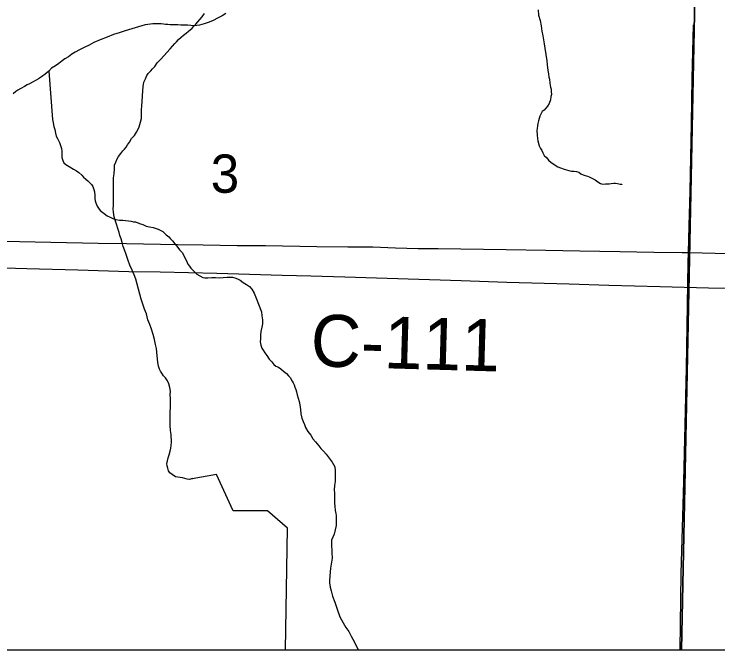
# Model space of a CAD drawing. Extents: x 2.4 to 73.1, y 4.5 to 25.6.
# Drawn here: x 44.6227 to 45.0077, y 18.1051 to 18.4528 of the extents above; entities that cross this region are included whole.
import ezdxf

# ---------------------------------------------------------------- set-up
doc = ezdxf.new("R2010")
doc.units = 0
for name, color, linetype in [('GM_X_County_Road', 7, 'Continuous'), ('GM_X_County_Road_Text', 7, 'Continuous'), ('GM_X_Interchange_Ramps', 7, 'Continuous'), ('GM_X_Minor_River', 7, 'Continuous'), ('GM_X_Section_Text', 7, 'Continuous'), ('GM_X_Township_Road', 7, 'Continuous'), ('GM_X_US_Shield', 7, 'Continuous'), ('SH_Cut_Line', 7, 'Continuous')]:
    doc.layers.add(name, color=color, linetype=linetype)

msp = doc.modelspace()

# ---------------------------------------------------------------- linework, layer by layer
at = {"layer": 'GM_X_County_Road'}
msp.add_lwpolyline([(44.51978, 18.31658), (44.52238, 18.31652), (44.54725, 18.31609), (44.60473, 18.31452), (44.62959, 18.31377), (44.65756, 18.31296), (44.68551, 18.31215), (44.7026, 18.31187), (44.73368, 18.31115), (44.76942, 18.31012), (44.78495, 18.30962), (44.80359, 18.3091), (44.86729, 18.30706), (44.89214, 18.3063), (44.92632, 18.3053), (44.94807, 18.30453), (44.97603, 18.3038), (45.00244, 18.30309), (45.02093, 18.30271), (45.02319, 18.30269), (45.0301, 18.30273)], dxfattribs=at)
at = {"layer": 'GM_X_Interchange_Ramps'}
msp.add_lwpolyline([(42.9588, 18.10511), (46.01084, 18.10511)], dxfattribs=at)
at = {"layer": 'GM_X_Minor_River'}
for points in [[(44.73861, 18.45313), (44.73649, 18.45185), (44.73399, 18.45057), (44.73168, 18.4493), (44.72938, 18.4484), (44.72669, 18.44751), (44.72421, 18.4468), (44.72135, 18.44649), (44.71945, 18.44653), (44.71755, 18.44676), (44.71584, 18.4468), (44.71394, 18.44685), (44.71223, 18.44688), (44.7109, 18.44691), (44.70957, 18.44694), (44.70805, 18.44698), (44.70673, 18.4472), (44.70559, 18.44722), (44.70445, 18.44725), (44.70312, 18.44747), (44.70122, 18.44751), (44.6997, 18.44755), (44.69856, 18.44757), (44.69723, 18.44741), (44.69589, 18.44706), (44.69436, 18.44691), (44.69264, 18.44638), (44.68346, 18.44373), (44.6802, 18.44267)], [(44.69109, 18.39114), (44.6915, 18.39246), (44.69191, 18.39378), (44.69234, 18.39567), (44.69239, 18.39795), (44.69244, 18.40042), (44.69249, 18.4027), (44.69273, 18.40497), (44.693, 18.4082), (44.69306, 18.41085), (44.6933, 18.41332), (44.69373, 18.41559), (44.69454, 18.41747), (44.69533, 18.41916), (44.69612, 18.42028), (44.69749, 18.42177), (44.69846, 18.42289), (44.69963, 18.42419), (44.70101, 18.42625), (44.70295, 18.4281), (44.70802, 18.43388), (44.70939, 18.43537), (44.71056, 18.43667), (44.71153, 18.4376), (44.7127, 18.4389), (44.71406, 18.4402), (44.71541, 18.44131), (44.71677, 18.44242), (44.71812, 18.44353), (44.71909, 18.44427), (44.72006, 18.44519), (44.72104, 18.44631), (44.7222, 18.44724), (44.72318, 18.44854), (44.72435, 18.44985), (44.72552, 18.45134), (44.7269, 18.45321)], [(44.90942, 18.45515), (44.9096, 18.45229), (44.91036, 18.44925), (44.91092, 18.4464), (44.9113, 18.44355), (44.91186, 18.44088), (44.91224, 18.43879), (44.91262, 18.43651), (44.91299, 18.43423), (44.91412, 18.42719), (44.91431, 18.4251), (44.91468, 18.42206), (44.91506, 18.42016), (44.91525, 18.41826), (44.91563, 18.4173), (44.91581, 18.41502), (44.91619, 18.41293), (44.91638, 18.41179), (44.91638, 18.41046), (44.91656, 18.40894), (44.91637, 18.4078), (44.91618, 18.4059), (44.91541, 18.404), (44.91446, 18.40248), (44.91351, 18.40134), (44.91256, 18.40021), (44.9116, 18.39964), (44.91084, 18.39812), (44.91027, 18.39698), (44.90989, 18.39565), (44.9095, 18.39451), (44.90912, 18.39299), (44.90893, 18.39166), (44.90874, 18.39033), (44.90854, 18.38919), (44.90873, 18.38672), (44.90892, 18.38463), (44.9091, 18.38349), (44.90986, 18.38083), (44.91062, 18.3793), (44.91138, 18.37816), (44.91195, 18.37702), (44.9127, 18.3755), (44.91403, 18.37416), (44.91498, 18.37302), (44.9165, 18.37168), (44.92011, 18.36939), (44.92163, 18.36882), (44.92353, 18.36805), (44.92486, 18.36767), (44.92619, 18.36729), (44.92752, 18.3669), (44.92885, 18.3669), (44.93037, 18.3667), (44.93151, 18.36632), (44.93265, 18.36556), (44.93398, 18.36498), (44.93512, 18.3646), (44.93626, 18.36422), (44.93721, 18.36383), (44.93911, 18.36288), (44.94044, 18.36211), (44.94196, 18.36116), (44.94348, 18.3602), (44.94481, 18.35982), (44.94614, 18.36001), (44.94823, 18.36), (44.94937, 18.36019), (44.95071, 18.36037), (44.95166, 18.36037), (44.9528, 18.36018), (44.95413, 18.35979), (44.95508, 18.35979), (44.95508, 18.3596), (44.95508, 18.35979)], [(44.6802, 18.44267), (44.67714, 18.4416), (44.67368, 18.44015), (44.66985, 18.43872), (44.66639, 18.43728), (44.6637, 18.43582), (44.66101, 18.43455), (44.65851, 18.43328), (44.6562, 18.432), (44.65427, 18.4309), (44.65253, 18.42942), (44.65041, 18.42833), (44.64906, 18.42722), (44.64809, 18.42648), (44.64712, 18.42575), (44.64538, 18.42446), (44.64326, 18.42317), (44.64171, 18.42169), (44.63977, 18.42002), (44.63765, 18.41855), (44.6361, 18.41745), (44.63475, 18.41672), (44.63283, 18.41562), (44.6311, 18.41471), (44.62994, 18.41417), (44.6284, 18.41325), (44.62648, 18.41215), (44.62475, 18.41124), (44.62359, 18.41051), (44.62223, 18.40921)], [(44.64172, 18.4217), (44.64377, 18.39524), (44.64411, 18.39333), (44.64445, 18.39143), (44.64498, 18.38971), (44.64532, 18.3878), (44.64566, 18.38608), (44.64639, 18.38474), (44.64694, 18.38377), (44.64748, 18.38262), (44.64801, 18.3809), (44.64855, 18.37937), (44.6489, 18.37784), (44.64886, 18.37632), (44.64882, 18.37442), (44.64935, 18.3727), (44.6499, 18.37155), (44.65101, 18.37058), (44.65289, 18.3694), (44.65514, 18.36801), (44.65683, 18.36703), (44.65814, 18.36624), (44.65982, 18.36468), (44.66074, 18.36371), (44.66186, 18.36255), (44.66298, 18.36157), (44.6641, 18.3606), (44.66503, 18.35963), (44.66576, 18.35847), (44.6663, 18.35694), (44.66665, 18.3556), (44.66679, 18.3537), (44.66694, 18.35198), (44.6671, 18.35065), (44.66746, 18.34969), (44.66782, 18.34874), (44.66818, 18.34778), (44.66891, 18.34662), (44.66984, 18.34546), (44.67189, 18.34371), (44.67358, 18.34253), (44.67527, 18.34173), (44.67678, 18.34113), (44.67828, 18.34052), (44.68036, 18.3401), (44.68226, 18.34005), (44.68682, 18.33957), (44.68795, 18.33917), (44.68909, 18.33914), (44.69135, 18.33833), (44.69305, 18.33772), (44.69493, 18.33692), (44.69682, 18.3365), (44.69871, 18.33608), (44.70042, 18.33566), (44.70155, 18.33525), (44.70267, 18.33466), (44.70399, 18.33387), (44.70492, 18.33309), (44.70585, 18.33212), (44.70734, 18.33094), (44.70827, 18.32997), (44.70939, 18.32881), (44.71068, 18.32726), (44.71179, 18.3259), (44.71327, 18.32397), (44.71475, 18.32223), (44.71584, 18.31993), (44.71693, 18.31781), (44.71765, 18.31609), (44.71858, 18.31493), (44.71932, 18.31396), (44.72025, 18.31299), (44.72136, 18.31182), (44.72267, 18.31066), (44.72435, 18.30967), (44.72586, 18.30887), (44.72699, 18.30866), (44.7287, 18.30862), (44.7308, 18.30876), (44.73289, 18.30872), (44.73498, 18.30867), (44.73707, 18.30881), (44.73917, 18.30895), (44.74069, 18.30892), (44.74221, 18.30889), (44.74353, 18.30867), (44.74485, 18.30807), (44.74635, 18.30727), (44.74804, 18.3061), (44.74991, 18.30491), (44.75141, 18.30393), (44.7527, 18.30238), (44.75399, 18.30026), (44.75506, 18.29739), (44.75794, 18.28992), (44.75827, 18.28782), (44.7586, 18.28554)], [(44.73339, 18.20101), (44.72003, 18.19865), (44.72023, 18.19884), (44.71869, 18.19831), (44.71737, 18.19853), (44.71491, 18.19915), (44.71226, 18.19959), (44.71093, 18.19981), (44.70925, 18.20099), (44.70794, 18.20197), (44.70721, 18.20312), (44.70686, 18.20446), (44.70651, 18.2058), (44.70634, 18.20694), (44.70657, 18.20845), (44.70698, 18.21015), (44.70759, 18.21185), (44.70802, 18.21374), (44.70843, 18.21544), (44.70866, 18.21695), (44.70889, 18.21866), (44.7086, 18.22284), (44.70827, 18.22513), (44.70814, 18.22779), (44.70801, 18.23046), (44.70807, 18.23311), (44.70812, 18.23539), (44.70817, 18.23767), (44.70822, 18.23995), (44.70828, 18.2426), (44.70814, 18.2447), (44.70818, 18.2466), (44.70785, 18.24869), (44.70732, 18.2506), (44.7066, 18.25233), (44.7055, 18.25387), (44.70438, 18.25504), (44.70346, 18.25639), (44.70273, 18.25754), (44.70218, 18.2587), (44.70165, 18.26023), (44.70131, 18.26232), (44.70117, 18.26423), (44.70101, 18.26594), (44.70087, 18.26803), (44.70053, 18.26994), (44.70002, 18.27223), (44.69951, 18.2749), (44.6988, 18.27758), (44.69792, 18.28045), (44.69703, 18.28312), (44.69594, 18.28562), (44.69507, 18.28887), (44.69399, 18.29155), (44.6931, 18.29423), (44.69221, 18.29691), (44.69151, 18.29958), (44.69081, 18.30245), (44.69011, 18.30512), (44.68922, 18.3078), (44.68832, 18.31029), (44.68724, 18.31278), (44.68597, 18.31547), (44.68508, 18.31815), (44.68401, 18.3214), (44.68312, 18.32389), (44.6824, 18.32581), (44.68188, 18.32791), (44.68135, 18.33001), (44.68063, 18.33174), (44.6801, 18.33346), (44.67815, 18.33958), (44.67744, 18.34188), (44.67712, 18.34454), (44.67697, 18.34625), (44.67701, 18.34796), (44.67704, 18.34967), (44.67709, 18.35157), (44.67713, 18.35366), (44.67699, 18.35556), (44.67702, 18.35727), (44.67707, 18.35917), (44.67711, 18.36107), (44.67716, 18.36334), (44.6774, 18.36543), (44.67765, 18.36827), (44.67769, 18.37017), (44.6783, 18.37187), (44.67891, 18.37337), (44.67989, 18.37487), (44.68107, 18.37655), (44.68224, 18.37805), (44.68303, 18.37898), (44.684, 18.3801), (44.68479, 18.38141), (44.68577, 18.38272), (44.68696, 18.38478), (44.68852, 18.38645), (44.6897, 18.38832), (44.69049, 18.38983), (44.69109, 18.39114)], [(44.7586, 18.28554), (44.75855, 18.28345), (44.75813, 18.28156), (44.7577, 18.27929), (44.75746, 18.2772), (44.75742, 18.2753), (44.75738, 18.2736), (44.75772, 18.27169), (44.75825, 18.27016), (44.75899, 18.269), (44.75991, 18.26765), (44.76101, 18.26611), (44.7623, 18.26418), (44.7636, 18.26263), (44.76471, 18.26128), (44.76583, 18.2603), (44.76733, 18.2597), (44.76865, 18.25891), (44.77014, 18.25755), (44.77163, 18.25637), (44.77274, 18.25502), (44.77367, 18.25405), (44.77477, 18.25212), (44.77532, 18.25116), (44.77586, 18.25001), (44.77621, 18.24886), (44.77675, 18.24752), (44.7771, 18.24618), (44.77745, 18.24465), (44.77817, 18.24274), (44.7787, 18.24102), (44.77904, 18.23911), (44.77936, 18.23663), (44.7795, 18.23416), (44.78001, 18.23187), (44.78073, 18.22996), (44.78146, 18.22842), (44.78218, 18.22669), (44.78346, 18.22458), (44.78494, 18.22264), (44.78603, 18.22053), (44.78752, 18.21898), (44.78844, 18.21782), (44.78937, 18.21666), (44.79048, 18.2153), (44.79196, 18.21375), (44.79345, 18.2122), (44.79677, 18.20775), (44.7975, 18.2066), (44.79805, 18.20525), (44.79838, 18.20316), (44.79834, 18.20126), (44.7983, 18.19955), (44.79825, 18.19727), (44.798, 18.195), (44.79776, 18.19273), (44.79791, 18.19082), (44.79787, 18.18911), (44.79802, 18.18721), (44.79798, 18.1855), (44.79813, 18.1836), (44.79827, 18.18132), (44.79861, 18.17979), (44.79878, 18.17865), (44.79893, 18.17712), (44.79889, 18.17522), (44.79884, 18.17314), (44.79841, 18.17087), (44.79779, 18.16841), (44.79699, 18.16672), (44.79638, 18.16522), (44.79634, 18.16332), (44.79642, 18.15819), (44.79673, 18.15533), (44.7963, 18.15306), (44.79585, 18.14984), (44.79537, 18.14567), (44.79531, 18.14283), (44.79529, 18.14188), (44.79561, 18.1394), (44.79614, 18.13749), (44.79683, 18.13444), (44.79809, 18.13118), (44.79933, 18.12735), (44.80095, 18.12314), (44.80278, 18.11987), (44.80424, 18.11736), (44.80572, 18.11524), (44.80699, 18.11255), (44.80881, 18.10928), (44.81063, 18.10544), (44.81079, 18.10511)], [(44.77119, 18.10511), (44.77227, 18.17165), (44.76127, 18.1812), (44.74245, 18.18125), (44.73339, 18.20101)]]:
    msp.add_lwpolyline(points, dxfattribs=at)
at = {"layer": 'GM_X_Township_Road'}
for points in [[(44.99156, 18.3224), (44.9919, 18.33696), (44.99247, 18.356), (44.9932, 18.3929), (44.99359, 18.41786), (44.99424, 18.44692)], [(44.60808, 18.32877), (44.66864, 18.32763), (44.68416, 18.32743), (44.71211, 18.32688), (44.72608, 18.32664), (44.74472, 18.32632), (44.76025, 18.32622), (44.78821, 18.32581), (44.80519, 18.32562), (44.80819, 18.3256), (44.8112, 18.32558), (44.81891, 18.32548), (44.83131, 18.32501), (44.83751, 18.32481), (44.84372, 18.32473), (44.85458, 18.32456), (44.89185, 18.32405), (44.91359, 18.32374), (44.93222, 18.32338), (44.95396, 18.32307), (44.97259, 18.32263), (44.98812, 18.32245), (44.99156, 18.3224)], [(44.98694, 18.10511), (44.98763, 18.14686), (44.98828, 18.17191), (44.98901, 18.19721), (44.99046, 18.25924), (44.99142, 18.31676), (44.99156, 18.3224)], [(44.99156, 18.3224), (44.99899, 18.32231), (45.0347, 18.32144), (45.05488, 18.32101), (45.09214, 18.31995), (45.10766, 18.31965), (45.1325, 18.31904), (45.1558, 18.31858), (45.18995, 18.31782), (45.20858, 18.31735), (45.23342, 18.31628), (45.23654, 18.31629), (45.23808, 18.31648), (45.23956, 18.31691), (45.2409, 18.31766), (45.24204, 18.31871), (45.2429, 18.32), (45.24343, 18.32146), (45.24363, 18.32247)]]:
    msp.add_lwpolyline(points, dxfattribs=at)
at = {"layer": 'GM_X_US_Shield'}
for points in [[(44.47912, 18.10511), (44.98781, 18.10511), (44.99762, 18.58677), (44.51251, 18.59383), (44.48579, 18.59368)], [(44.98781, 18.10511), (45.48806, 18.10511), (45.50371, 18.57648), (45.01202, 18.58665), (44.99762, 18.58677)]]:
    msp.add_lwpolyline(points, close=True, dxfattribs=at)
at = {"layer": 'SH_Cut_Line'}
msp.add_lwpolyline([(41.95853, 21.67404), (41.95853, 18.10511), (48.75853, 18.10511), (48.75853, 20.021)], dxfattribs=at)

# ---------------------------------------------------------------- texts
at = {"layer": 'GM_X_County_Road_Text'}
msp.add_text('C-111', height=0.028409, rotation=358.3476, dxfattribs=at).set_placement((44.78465, 18.26033))
at = {"layer": 'GM_X_Section_Text'}
msp.add_text('3', height=0.02093, rotation=0, dxfattribs=at).set_placement((44.73026, 18.35512))

doc.saveas('drawing.dxf')
